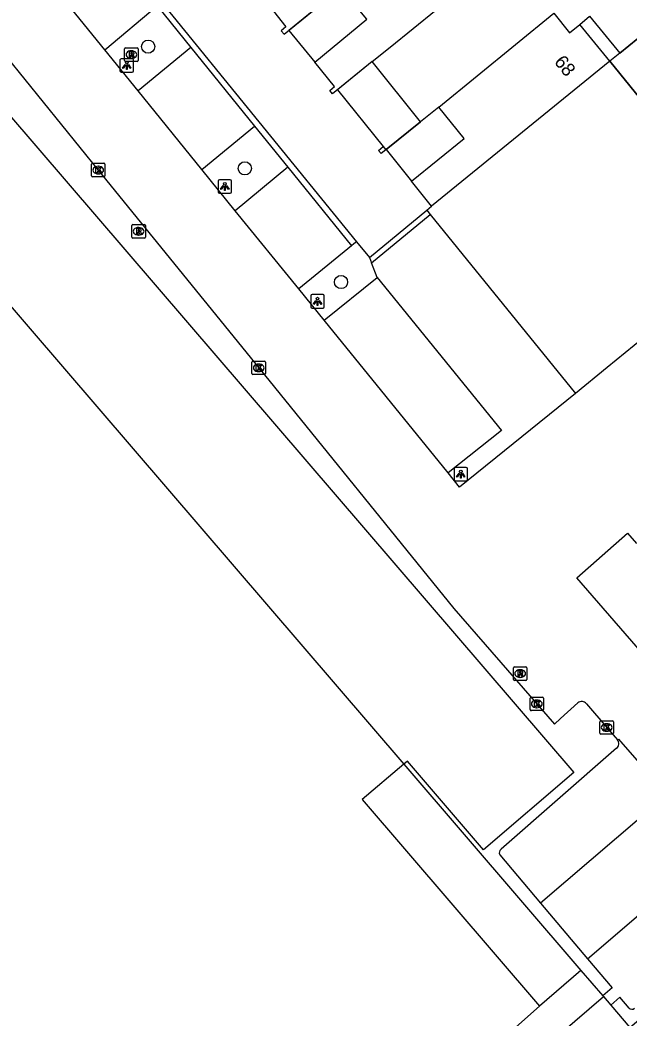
# Model space of a CAD drawing. Extents: x 161772 to 163123, y 383092 to 383917.
# Drawn here: x 162180 to 162225.1, y 383158.4 to 383232.3 of the extents above; entities that cross this region are included whole.
import ezdxf

# ---------------------------------------------------------------- set-up
doc = ezdxf.new("R2010")
doc.units = 0
for name, color, linetype in [('IMGEO_Boom', 7, 'Continuous'), ('IMGEO_Groenvoorziening', 7, 'Continuous'), ('IMGEO_Haag', 7, 'Continuous'), ('IMGEO_Kolk', 7, 'Continuous'), ('IMGEO_Lichtpunt', 7, 'Continuous'), ('IMGEO_Pand', 7, 'Continuous'), ('IMGEO_Pand_nummerreeks', 7, 'Continuous'), ('IMGEO_Pand_overbouw', 7, 'Continuous'), ('IMGEO_Parkeervlak_open', 7, 'Continuous'), ('IMGEO_Rijbaan_lokaal_open', 7, 'Continuous'), ('IMGEO_Rioolput', 7, 'Continuous'), ('IMGEO_Voetpad_open', 7, 'Continuous')]:
    doc.layers.add(name, color=color, linetype=linetype)

msp = doc.modelspace()

# ---------------------------------------------------------------- linework, layer by layer
at = {"layer": 'IMGEO_Boom'}
for centre in [(162189.489, 383230.343), (162196.66, 383221.329), (162203.794, 383212.909)]:
    msp.add_circle(centre, 0.489, dxfattribs=at)
at = {"layer": 'IMGEO_Groenvoorziening'}
msp.add_lwpolyline([(162190.459, 383233.659), (162204.929, 383215.895)], dxfattribs=at)
at = {"layer": 'IMGEO_Haag'}
for points in [[(162205.901, 383214.731), (162210.155, 383218.228)], [(162206.053, 383214.338), (162210.407, 383217.917)]]:
    msp.add_lwpolyline(points, dxfattribs=at)
at = {"layer": 'IMGEO_Kolk'}
for p, q in [((162185.293, 383220.776), (162185.293, 383221.628)), ((162185.368, 383221.702), (162186.22, 383221.702)), ((162185.781, 383221.482), (162185.806, 383221.482)), ((162186.294, 383221.628), (162186.294, 383220.776)), ((162186.22, 383220.702), (162185.368, 383220.702)), ((162185.804, 383220.922), (162185.779, 383220.922)), ((162197.191, 383206.129), (162197.191, 383206.981)), ((162197.266, 383207.055), (162198.118, 383207.055)), ((162198.192, 383206.981), (162198.192, 383206.129)), ((162197.702, 383206.275), (162197.677, 383206.275)), ((162197.679, 383206.835), (162197.704, 383206.835)), ((162198.118, 383206.055), (162197.266, 383206.055)), ((162217.802, 383181.246), (162217.802, 383182.098)), ((162217.877, 383182.172), (162218.729, 383182.172)), ((162218.29, 383181.952), (162218.315, 383181.952)), ((162218.803, 383182.098), (162218.803, 383181.246)), ((162218.729, 383181.172), (162217.877, 383181.172)), ((162218.313, 383181.392), (162218.288, 383181.392)), ((162222.986, 383179.502), (162222.986, 383180.354)), ((162223.061, 383180.428), (162223.913, 383180.428)), ((162223.987, 383180.354), (162223.987, 383179.502)), ((162223.497, 383179.648), (162223.472, 383179.648)), ((162223.474, 383180.208), (162223.499, 383180.208)), ((162223.913, 383179.428), (162223.061, 383179.428))]:
    msp.add_line(p, q, dxfattribs=at)
for points in [[(162185.293, 383220.776), (162185.293, 383221.628)], [(162185.368, 383221.702), (162186.22, 383221.702)], [(162185.614, 383221.402), (162185.737, 383221.402), (162185.737, 383221.251), (162185.867, 383221.402), (162186.031, 383221.402), (162185.885, 383221.251), (162186.038, 383221.002), (162185.886, 383221.002), (162185.801, 383221.166), (162185.737, 383221.099), (162185.737, 383221.002), (162185.614, 383221.002), (162185.614, 383221.402)], [(162186.294, 383221.628), (162186.294, 383220.776)], [(162186.22, 383220.702), (162185.368, 383220.702)], [(162197.191, 383206.129), (162197.191, 383206.981)], [(162197.266, 383207.055), (162198.118, 383207.055)], [(162198.192, 383206.981), (162198.192, 383206.129)], [(162197.512, 383206.755), (162197.635, 383206.755), (162197.635, 383206.604), (162197.765, 383206.755), (162197.929, 383206.755), (162197.783, 383206.604), (162197.936, 383206.355), (162197.784, 383206.355), (162197.699, 383206.519), (162197.635, 383206.452), (162197.635, 383206.355), (162197.512, 383206.355), (162197.512, 383206.755)], [(162198.118, 383206.055), (162197.266, 383206.055)], [(162217.802, 383181.246), (162217.802, 383182.098)], [(162217.877, 383182.172), (162218.729, 383182.172)], [(162218.123, 383181.872), (162218.246, 383181.872), (162218.246, 383181.721), (162218.376, 383181.872), (162218.54, 383181.872), (162218.394, 383181.721), (162218.547, 383181.472), (162218.395, 383181.472), (162218.31, 383181.636), (162218.246, 383181.569), (162218.246, 383181.472), (162218.123, 383181.472), (162218.123, 383181.872)], [(162218.803, 383182.098), (162218.803, 383181.246)], [(162218.729, 383181.172), (162217.877, 383181.172)], [(162222.986, 383179.502), (162222.986, 383180.354)], [(162223.061, 383180.428), (162223.913, 383180.428)], [(162223.987, 383180.354), (162223.987, 383179.502)], [(162223.307, 383180.128), (162223.43, 383180.128), (162223.43, 383179.977), (162223.56, 383180.128), (162223.724, 383180.128), (162223.578, 383179.977), (162223.731, 383179.728), (162223.579, 383179.728), (162223.494, 383179.892), (162223.43, 383179.825), (162223.43, 383179.728), (162223.307, 383179.728), (162223.307, 383180.128)], [(162223.913, 383179.428), (162223.061, 383179.428)]]:
    msp.add_lwpolyline(points, dxfattribs=at)
for centre, start, end in [((162185.37, 383221.626), 91.55205, 178.44795), ((162185.37, 383221.626), 91.55205, 178.44795), ((162186.218, 383221.626), 1.55205, 88.44795), ((162186.218, 383221.626), 1.55205, 88.44795), ((162185.37, 383220.778), 181.55205, 268.44795), ((162185.37, 383220.778), 181.55205, 268.44795), ((162186.218, 383220.778), 271.55205, 358.44795), ((162186.218, 383220.778), 271.55205, 358.44795), ((162197.268, 383206.979), 91.55205, 178.44795), ((162197.268, 383206.979), 91.55205, 178.44795), ((162198.116, 383206.979), 1.55205, 88.44795), ((162198.116, 383206.979), 1.55205, 88.44795), ((162197.268, 383206.131), 181.55205, 268.44795), ((162197.268, 383206.131), 181.55205, 268.44795), ((162198.116, 383206.131), 271.55205, 358.44795), ((162198.116, 383206.131), 271.55205, 358.44795), ((162217.879, 383182.096), 91.55205, 178.44795), ((162217.879, 383182.096), 91.55205, 178.44795), ((162218.727, 383182.096), 1.55205, 88.44795), ((162218.727, 383182.096), 1.55205, 88.44795), ((162217.879, 383181.248), 181.55205, 268.44795), ((162217.879, 383181.248), 181.55205, 268.44795), ((162218.727, 383181.248), 271.55205, 358.44795), ((162218.727, 383181.248), 271.55205, 358.44795), ((162223.063, 383180.352), 91.55205, 178.44795), ((162223.063, 383180.352), 91.55205, 178.44795), ((162223.911, 383180.352), 1.55205, 88.44795), ((162223.911, 383180.352), 1.55205, 88.44795), ((162223.063, 383179.504), 181.55205, 268.44795), ((162223.063, 383179.504), 181.55205, 268.44795), ((162223.911, 383179.504), 271.55205, 358.44795), ((162223.911, 383179.504), 271.55205, 358.44795)]:
    msp.add_arc(centre, 0.0765, start, end, dxfattribs=at)
for centre, major_axis, ratio, start_param, end_param in [((162185.78, 383221.202), (-0.387, 0.002), 0.722429, 4.712389, 7.853982), ((162185.805, 383221.202), (-0.39, 0.002), 0.717154, 1.570796, 4.712389), ((162197.678, 383206.555), (-0.387, 0.002), 0.722429, 4.712389, 7.853982), ((162197.703, 383206.555), (-0.39, 0.002), 0.717154, 1.570796, 4.712389), ((162218.289, 383181.672), (-0.387, 0.002), 0.722429, 4.712389, 7.853982), ((162218.314, 383181.672), (-0.39, 0.002), 0.717154, 1.570796, 4.712389), ((162223.473, 383179.928), (-0.387, 0.002), 0.722429, 4.712389, 7.853982), ((162223.498, 383179.928), (-0.39, 0.002), 0.717154, 1.570796, 4.712389)]:
    msp.add_ellipse(centre, major_axis=major_axis, ratio=ratio, start_param=start_param, end_param=end_param, dxfattribs=at)
at = {"layer": 'IMGEO_Lichtpunt'}
for p, q in [((162187.407, 383229.355), (162187.407, 383228.548)), ((162187.407, 383229.355), (162187.407, 383228.548)), ((162188.309, 383229.45), (162187.501, 383229.45)), ((162188.309, 383229.45), (162187.501, 383229.45)), ((162188.403, 383228.548), (162188.403, 383229.355)), ((162188.403, 383228.548), (162188.403, 383229.355)), ((162187.501, 383228.454), (162188.309, 383228.454)), ((162187.501, 383228.454), (162188.309, 383228.454)), ((162194.677, 383220.388), (162194.677, 383219.581)), ((162194.677, 383220.388), (162194.677, 383219.581)), ((162195.579, 383220.483), (162194.771, 383220.483)), ((162195.579, 383220.483), (162194.771, 383220.483)), ((162195.673, 383219.581), (162195.673, 383220.388)), ((162195.673, 383219.581), (162195.673, 383220.388)), ((162194.771, 383219.487), (162195.579, 383219.487)), ((162194.771, 383219.487), (162195.579, 383219.487)), ((162201.555, 383211.884), (162201.555, 383211.077)), ((162201.555, 383211.884), (162201.555, 383211.077)), ((162202.457, 383211.979), (162201.649, 383211.979)), ((162202.457, 383211.979), (162201.649, 383211.979)), ((162202.551, 383211.077), (162202.551, 383211.884)), ((162202.551, 383211.077), (162202.551, 383211.884)), ((162201.649, 383210.983), (162202.457, 383210.983)), ((162201.649, 383210.983), (162202.457, 383210.983)), ((162212.17, 383199.085), (162212.17, 383198.278)), ((162212.17, 383199.085), (162212.17, 383198.278)), ((162213.072, 383199.18), (162212.264, 383199.18)), ((162213.072, 383199.18), (162212.264, 383199.18)), ((162213.166, 383198.278), (162213.166, 383199.085)), ((162213.166, 383198.278), (162213.166, 383199.085)), ((162212.264, 383198.184), (162213.072, 383198.184)), ((162212.264, 383198.184), (162213.072, 383198.184))]:
    msp.add_line(p, q, dxfattribs=at)
for points in [[(162187.781, 383229.019), (162187.82, 383228.991), (162187.632, 383228.729), (162187.594, 383228.756), (162187.781, 383229.019)], [(162187.883, 383228.971), (162187.93, 383228.971), (162187.93, 383228.649), (162187.883, 383228.649), (162187.883, 383228.971)], [(162187.993, 383228.991), (162188.031, 383229.018), (162188.218, 383228.756), (162188.179, 383228.728), (162187.993, 383228.991)], [(162195.051, 383220.052), (162195.09, 383220.024), (162194.902, 383219.762), (162194.864, 383219.789), (162195.051, 383220.052)], [(162195.153, 383220.004), (162195.2, 383220.004), (162195.2, 383219.682), (162195.153, 383219.682), (162195.153, 383220.004)], [(162195.263, 383220.024), (162195.301, 383220.051), (162195.488, 383219.789), (162195.449, 383219.761), (162195.263, 383220.024)], [(162201.929, 383211.548), (162201.968, 383211.52), (162201.78, 383211.258), (162201.742, 383211.285), (162201.929, 383211.548)], [(162202.031, 383211.5), (162202.078, 383211.5), (162202.078, 383211.178), (162202.031, 383211.178), (162202.031, 383211.5)], [(162202.141, 383211.52), (162202.179, 383211.547), (162202.366, 383211.285), (162202.327, 383211.257), (162202.141, 383211.52)], [(162212.544, 383198.749), (162212.583, 383198.721), (162212.395, 383198.459), (162212.357, 383198.486), (162212.544, 383198.749)], [(162212.646, 383198.701), (162212.693, 383198.701), (162212.693, 383198.379), (162212.646, 383198.379), (162212.646, 383198.701)], [(162212.756, 383198.721), (162212.794, 383198.748), (162212.981, 383198.486), (162212.942, 383198.458), (162212.756, 383198.721)]]:
    msp.add_lwpolyline(points, dxfattribs=at)
for centre in [(162187.906, 383229.153), (162195.176, 383220.186), (162202.054, 383211.682), (162212.669, 383198.883)]:
    msp.add_circle(centre, 0.0994, dxfattribs=at)
for centre, start, end in [((162187.501, 383229.355), 90, 180), ((162187.501, 383229.355), 90, 180), ((162188.309, 383229.355), 0, 90), ((162188.309, 383229.355), 0, 90), ((162187.501, 383228.548), 180, 270), ((162187.501, 383228.548), 180, 270), ((162188.309, 383228.548), 270, 0), ((162188.309, 383228.548), 270, 360), ((162194.771, 383220.388), 90, 180), ((162194.771, 383220.388), 90, 180), ((162195.579, 383220.388), 0, 90), ((162195.579, 383220.388), 0, 90), ((162194.771, 383219.581), 180, 270), ((162194.771, 383219.581), 180, 270), ((162195.579, 383219.581), 270, 0), ((162195.579, 383219.581), 270, 360), ((162201.649, 383211.884), 90, 180), ((162201.649, 383211.884), 90, 180), ((162202.457, 383211.884), 0, 90), ((162202.457, 383211.884), 0, 90), ((162201.649, 383211.077), 180, 270), ((162201.649, 383211.077), 180, 270), ((162202.457, 383211.077), 270, 0), ((162202.457, 383211.077), 270, 360), ((162212.264, 383199.085), 90, 180), ((162212.264, 383199.085), 90, 180), ((162213.072, 383199.085), 0, 90), ((162213.072, 383199.085), 0, 90), ((162212.264, 383198.278), 180, 270), ((162212.264, 383198.278), 180, 270), ((162213.072, 383198.278), 270, 0), ((162213.072, 383198.278), 270, 360)]:
    msp.add_arc(centre, 0.0946, start, end, dxfattribs=at)
at = {"layer": 'IMGEO_Pand'}
for points in [[(162206.101, 383229.233), (162207.43, 383230.312), (162215.953, 383237.235)], [(162196.337, 383235.979), (162198.234, 383233.655), (162199.707, 383231.811), (162199.354, 383231.524), (162199.571, 383231.257), (162203.785, 383234.688)], [(162206.101, 383229.233), (162203.162, 383226.845), (162202.955, 383227.092), (162203.308, 383227.379), (162201.855, 383229.19), (162205.7, 383232.379), (162203.785, 383234.688)], [(162211.044, 383225.866), (162219.557, 383232.82)], [(162219.557, 383232.82), (162220.735, 383231.373), (162221.494, 383231.992)], [(162223.715, 383229.269), (162221.494, 383231.992)], [(162211.044, 383225.866), (162209.689, 383224.776), (162206.101, 383229.233)], [(162223.715, 383229.269), (162210.507, 383218.526)], [(162234.738, 383215.702), (162223.715, 383229.269)], [(162176.802, 383228.045), (162221.039, 383176.595), (162214.36, 383170.867), (162208.71, 383177.429), (162208.444, 383177.204)], [(162210.507, 383218.526), (162209.013, 383220.376), (162212.918, 383223.53), (162211.044, 383225.866)], [(162206.919, 383222.94), (162207.112, 383222.701), (162206.759, 383222.418), (162206.571, 383222.656), (162206.919, 383222.94)], [(162210.155, 383218.228), (162210.507, 383218.526)], [(162210.155, 383218.228), (162210.407, 383217.917)], [(162210.407, 383217.917), (162221.168, 383204.667)], [(162234.738, 383215.702), (162229.866, 383211.74), (162227.875, 383210.121), (162225.512, 383208.2), (162223.531, 383206.589), (162221.168, 383204.667)], [(162139.223, 383117.778), (162140.452, 383122.295), (162112.091, 383155.294), (162125.343, 383166.944), (162129.136, 383170.203), (162178.188, 383212.413), (162208.444, 383177.204)], [(162208.444, 383177.204), (162205.361, 383174.596), (162218.51, 383159.294)], [(162218.51, 383159.294), (162211.268, 383152.862), (162211.722, 383152.326), (162203.48, 383145.237)]]:
    msp.add_lwpolyline(points, dxfattribs=at)
at = {"layer": 'IMGEO_Pand_overbouw'}
for points in [[(162247.181, 383225.799), (162236.165, 383239.363), (162227.789, 383232.572), (162224.456, 383229.869), (162223.715, 383229.269), (162234.738, 383215.702), (162238.885, 383219.068), (162242.734, 383222.191)], [(162205.7, 383232.379), (162203.785, 383234.688), (162199.922, 383231.542), (162201.855, 383229.19)], [(162206.101, 383229.233), (162203.526, 383227.141), (162206.919, 383222.94), (162207.112, 383222.701), (162207.13, 383222.716), (162209.689, 383224.776)], [(162212.918, 383223.53), (162211.044, 383225.866), (162209.689, 383224.776), (162207.13, 383222.716), (162209.013, 383220.376)]]:
    msp.add_lwpolyline(points, close=True, dxfattribs=at)
at = {"layer": 'IMGEO_Parkeervlak_open'}
for points in [[(162192.66, 383230.289), (162197.374, 383224.458)], [(162199.85, 383221.412), (162204.562, 383215.596)], [(162206.472, 383213.251), (162215.686, 383201.905), (162211.735, 383198.771)], [(162225.143, 383159.154), (162224.469, 383159.952), (162223.781, 383159.361)]]:
    msp.add_lwpolyline(points, dxfattribs=at)
msp.add_arc((162225.359, 383159.372), 0.307, 225.26798, 308.55904, dxfattribs=at)
at = {"layer": 'IMGEO_Rijbaan_lokaal_open'}
for points in [[(162186.28, 383230.099), (162181.557, 383235.938)], [(162174.881, 383234.638), (162185.794, 383221.202), (162197.692, 383206.555), (162212.159, 383188.744), (162219.615, 383180.162), (162220.06, 383180.586), (162221.347, 383181.753)], [(162188.757, 383227.057), (162186.28, 383230.099)], [(162193.464, 383221.24), (162188.757, 383227.057)], [(162195.941, 383218.195), (162193.464, 383221.24)], [(162200.655, 383212.407), (162195.941, 383218.195)], [(162202.543, 383210.082), (162200.655, 383212.407)], [(162211.735, 383198.771), (162202.543, 383210.082)], [(162221.168, 383204.667), (162212.578, 383197.731), (162211.735, 383198.771)], [(162238.988, 383170.647), (162226.478, 383185.013), (162221.261, 383191.003), (162225.036, 383194.323), (162225.69, 383193.555)], [(162221.985, 383181.683), (162223.487, 383179.928), (162224.284, 383179.006)], [(162224.284, 383179.006), (162224.361, 383179.067), (162227.97, 383174.951), (162218.59, 383166.911)], [(162222.072, 383162.793), (162231.514, 383170.901), (162234.843, 383167.096)], [(162218.59, 383166.911), (162222.072, 383162.793)]]:
    msp.add_lwpolyline(points, dxfattribs=at)
msp.add_arc((162221.632, 383181.409), 0.447, 37.86132, 129.61603, dxfattribs=at)
at = {"layer": 'IMGEO_Rioolput'}
for p, q in [((162187.752, 383229.325), (162187.752, 383230.177)), ((162187.827, 383230.251), (162188.679, 383230.251)), ((162188.24, 383230.031), (162188.265, 383230.031)), ((162188.753, 383230.177), (162188.753, 383229.325)), ((162188.679, 383229.251), (162187.827, 383229.251)), ((162188.263, 383229.471), (162188.238, 383229.471)), ((162188.286, 383216.241), (162188.286, 383217.093)), ((162188.361, 383217.167), (162189.213, 383217.167)), ((162188.774, 383216.947), (162188.799, 383216.947)), ((162189.287, 383217.093), (162189.287, 383216.241)), ((162189.213, 383216.167), (162188.361, 383216.167)), ((162188.797, 383216.387), (162188.772, 383216.387)), ((162216.572, 383183.49), (162216.572, 383184.342)), ((162216.647, 383184.416), (162217.499, 383184.416)), ((162217.06, 383184.196), (162217.085, 383184.196)), ((162217.573, 383184.342), (162217.573, 383183.49)), ((162217.499, 383183.416), (162216.647, 383183.416)), ((162217.083, 383183.636), (162217.058, 383183.636))]:
    msp.add_line(p, q, dxfattribs=at)
for points in [[(162187.752, 383229.325), (162187.752, 383230.177)], [(162187.827, 383230.251), (162188.679, 383230.251)], [(162188.341, 383229.949), (162188.089, 383229.951), (162188.089, 383229.551)], [(162188.267, 383229.87), (162188.213, 383229.87), (162188.213, 383229.789)], [(162188.753, 383230.177), (162188.753, 383229.325)], [(162188.679, 383229.251), (162187.827, 383229.251)], [(162188.089, 383229.551), (162188.213, 383229.551), (162188.213, 383229.713), (162188.224, 383229.713)], [(162188.213, 383229.789), (162188.265, 383229.789)], [(162188.271, 383229.684), (162188.342, 383229.551), (162188.482, 383229.551), (162188.417, 383229.677)], [(162188.286, 383216.241), (162188.286, 383217.093)], [(162188.361, 383217.167), (162189.213, 383217.167)], [(162188.875, 383216.865), (162188.623, 383216.867), (162188.623, 383216.467)], [(162188.623, 383216.467), (162188.747, 383216.467), (162188.747, 383216.629), (162188.758, 383216.629)], [(162188.801, 383216.786), (162188.747, 383216.786), (162188.747, 383216.705)], [(162188.747, 383216.705), (162188.799, 383216.705)], [(162188.805, 383216.6), (162188.876, 383216.467), (162189.016, 383216.467), (162188.951, 383216.593)], [(162189.287, 383217.093), (162189.287, 383216.241)], [(162189.213, 383216.167), (162188.361, 383216.167)], [(162216.572, 383183.49), (162216.572, 383184.342)], [(162216.647, 383184.416), (162217.499, 383184.416)], [(162217.161, 383184.114), (162216.909, 383184.116), (162216.909, 383183.716)], [(162217.573, 383184.342), (162217.573, 383183.49)], [(162217.499, 383183.416), (162216.647, 383183.416)], [(162216.909, 383183.716), (162217.033, 383183.716), (162217.033, 383183.878), (162217.044, 383183.878)], [(162217.087, 383184.035), (162217.033, 383184.035), (162217.033, 383183.954)], [(162217.033, 383183.954), (162217.085, 383183.954)], [(162217.091, 383183.849), (162217.162, 383183.716), (162217.302, 383183.716), (162217.237, 383183.842)]]:
    msp.add_lwpolyline(points, dxfattribs=at)
for centre, radius, start, end in [((162187.829, 383230.175), 0.0765, 91.55205, 178.44795), ((162187.829, 383230.175), 0.0765, 91.55205, 178.44795), ((162188.273, 383229.774), 0.0964, 77.00612, 93.18647), ((162188.287, 383229.831), 0.0378, 276.66336, 79.67722), ((162188.34, 383229.839), 0.109, 350.36119, 89.41601), ((162188.677, 383230.175), 0.0765, 1.55205, 88.44795), ((162188.677, 383230.175), 0.0765, 1.55205, 88.44795), ((162187.829, 383229.327), 0.0765, 181.55205, 268.44795), ((162187.829, 383229.327), 0.0765, 181.55205, 268.44795), ((162188.223, 383229.66), 0.0533, 26.02933, 88.69889), ((162188.249, 383229.978), 0.19, 274.7715, 282.96867), ((162188.338, 383229.839), 0.112, 277.58423, 350.98172), ((162188.322, 383229.624), 0.108, 29.51342, 73.79051), ((162188.677, 383229.327), 0.0765, 271.55205, 358.44795), ((162188.677, 383229.327), 0.0765, 271.55205, 358.44795), ((162188.363, 383217.091), 0.0765, 91.55205, 178.44795), ((162188.363, 383217.091), 0.0765, 91.55205, 178.44795), ((162188.757, 383216.576), 0.0533, 26.02933, 88.69889), ((162188.783, 383216.894), 0.19, 274.7715, 282.96867), ((162188.807, 383216.69), 0.0964, 77.00612, 93.18647), ((162188.821, 383216.747), 0.0378, 276.66336, 79.67722), ((162188.874, 383216.755), 0.109, 350.36119, 89.41601), ((162188.872, 383216.755), 0.112, 277.58423, 350.98172), ((162188.856, 383216.54), 0.108, 29.51342, 73.79051), ((162189.211, 383217.091), 0.0765, 1.55205, 88.44795), ((162189.211, 383217.091), 0.0765, 1.55205, 88.44795), ((162188.363, 383216.243), 0.0765, 181.55205, 268.44795), ((162188.363, 383216.243), 0.0765, 181.55205, 268.44795), ((162189.211, 383216.243), 0.0765, 271.55205, 358.44795), ((162189.211, 383216.243), 0.0765, 271.55205, 358.44795), ((162216.649, 383184.34), 0.0765, 91.55205, 178.44795), ((162216.649, 383184.34), 0.0765, 91.55205, 178.44795), ((162217.16, 383184.004), 0.109, 350.36119, 89.41601), ((162217.497, 383184.34), 0.0765, 1.55205, 88.44795), ((162217.497, 383184.34), 0.0765, 1.55205, 88.44795), ((162216.649, 383183.492), 0.0765, 181.55205, 268.44795), ((162216.649, 383183.492), 0.0765, 181.55205, 268.44795), ((162217.043, 383183.825), 0.0533, 26.02933, 88.69889), ((162217.069, 383184.143), 0.19, 274.7715, 282.96867), ((162217.093, 383183.939), 0.0964, 77.00612, 93.18647), ((162217.107, 383183.996), 0.0378, 276.66336, 79.67722), ((162217.158, 383184.004), 0.112, 277.58423, 350.98172), ((162217.142, 383183.789), 0.108, 29.51342, 73.79051), ((162217.497, 383183.492), 0.0765, 271.55205, 358.44795), ((162217.497, 383183.492), 0.0765, 271.55205, 358.44795)]:
    msp.add_arc(centre, radius, start, end, dxfattribs=at)
for centre, major_axis, ratio, start_param, end_param in [((162188.239, 383229.751), (-0.387, 0.002), 0.722429, 4.712389, 7.853982), ((162188.264, 383229.751), (-0.39, 0.002), 0.717154, 1.570796, 4.712389), ((162188.773, 383216.667), (-0.387, 0.002), 0.722429, 4.712389, 7.853982), ((162188.798, 383216.667), (-0.39, 0.002), 0.717154, 1.570796, 4.712389), ((162217.059, 383183.916), (-0.387, 0.002), 0.722429, 4.712389, 7.853982), ((162217.084, 383183.916), (-0.39, 0.002), 0.717154, 1.570796, 4.712389)]:
    msp.add_ellipse(centre, major_axis=major_axis, ratio=ratio, start_param=start_param, end_param=end_param, dxfattribs=at)
at = {"layer": 'IMGEO_Voetpad_open'}
for points in [[(162186.28, 383230.099), (162190.168, 383233.361)], [(162190.168, 383233.361), (162192.66, 383230.289)], [(162221.494, 383231.992), (162222.219, 383232.598), (162224.456, 383229.869)], [(162224.456, 383229.869), (162227.789, 383232.572)], [(162192.66, 383230.289), (162188.757, 383227.057)], [(162224.456, 383229.869), (162223.715, 383229.269)], [(162193.464, 383221.24), (162197.374, 383224.458)], [(162197.374, 383224.458), (162199.85, 383221.412)], [(162199.85, 383221.412), (162195.941, 383218.195)], [(162204.929, 383215.895), (162204.746, 383215.747), (162204.562, 383215.596)], [(162204.929, 383215.895), (162205.901, 383214.731)], [(162204.562, 383215.596), (162200.655, 383212.407)], [(162205.901, 383214.731), (162206.053, 383214.338)], [(162206.472, 383213.251), (162206.053, 383214.338)], [(162202.543, 383210.082), (162206.472, 383213.251)], [(162224.222, 383178.387), (162215.656, 383170.911)], [(162208.444, 383177.204), (162221.57, 383161.933)], [(162215.553, 383170.502), (162218.59, 383166.911)], [(162223.781, 383159.361), (162225.202, 383157.707), (162232.846, 383164.203), (162236.381, 383167.208)], [(162222.072, 383162.793), (162223.887, 383160.649), (162223.19, 383160.048)], [(162221.57, 383161.933), (162218.51, 383159.294)], [(162221.57, 383161.933), (162223.19, 383160.048)], [(162175.731, 383118.674), (162179.675, 383122.636), (162181.756, 383124.408), (162190.435, 383131.823), (162205.02, 383144.327), (162223.236, 383159.995)], [(162223.19, 383160.048), (162223.236, 383159.995)], [(162223.236, 383159.995), (162223.781, 383159.361)]]:
    msp.add_lwpolyline(points, dxfattribs=at)
for centre, radius, start, end in [((162223.966, 383178.725), 0.424, 307.11828, 41.4422), ((162215.84, 383170.647), 0.322, 124.88094, 206.84889)]:
    msp.add_arc(centre, radius, start, end, dxfattribs=at)

# ---------------------------------------------------------------- texts
at = {"layer": 'IMGEO_Pand_nummerreeks'}
msp.add_text('68', height=1, rotation=309.2004, dxfattribs=at).set_placement((162219.544, 383229.193))

doc.saveas('drawing.dxf')
